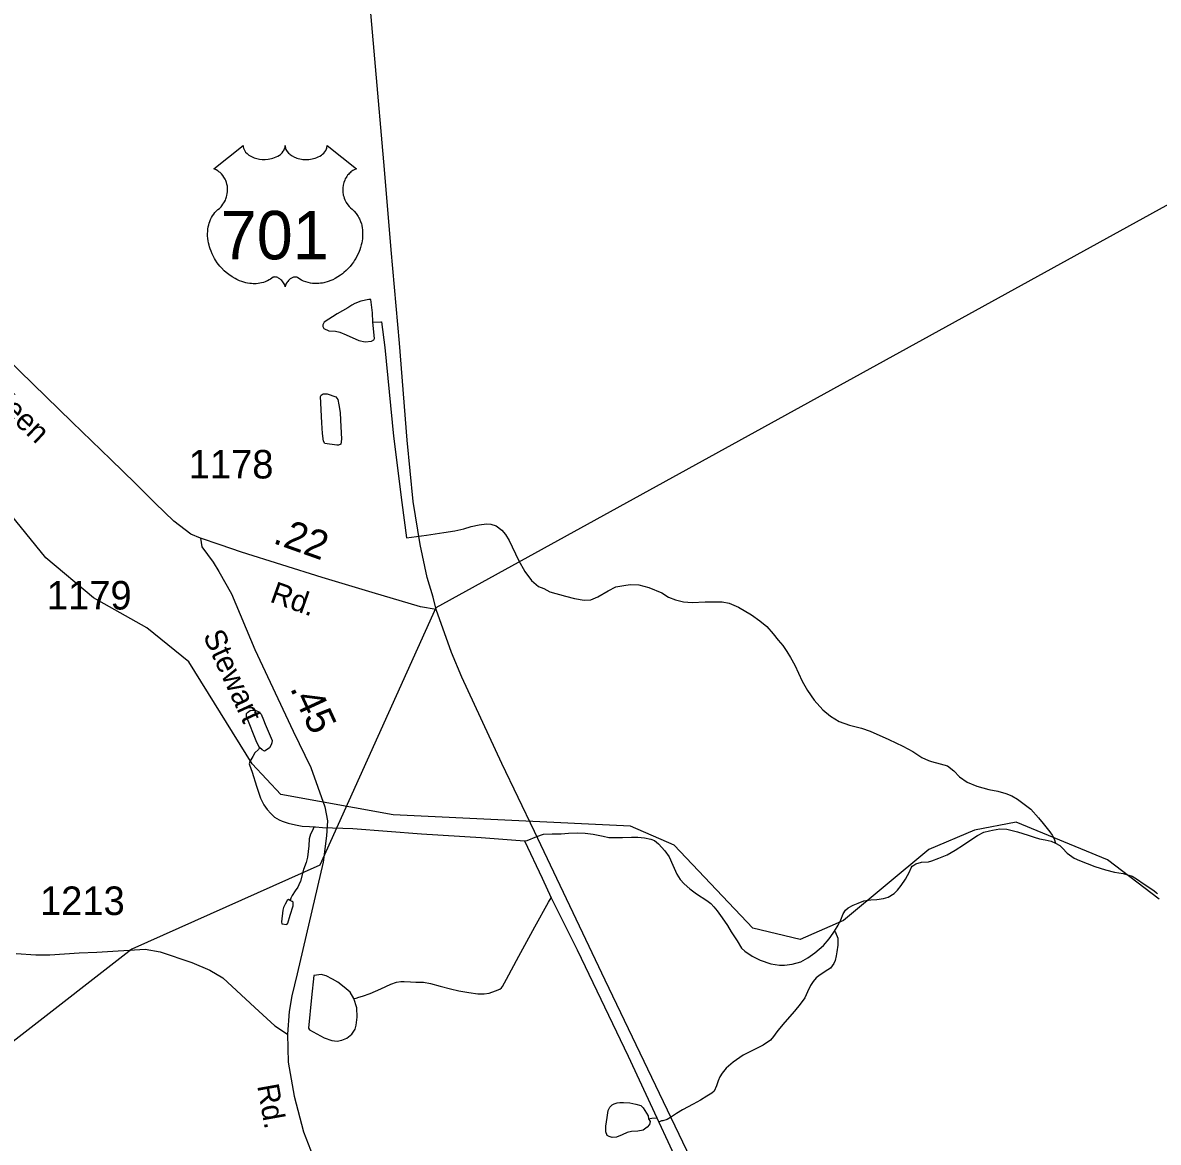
# Model space of a CAD drawing. Extents: x 2082433 to 2279600, y 546599 to 755198.
# Drawn here: x 2181315 to 2186295, y 606283 to 611193 of the extents above; entities that cross this region are included whole.
import ezdxf

# ---------------------------------------------------------------- set-up
doc = ezdxf.new("R2010")
doc.units = 0
for name, color, linetype in [('Exist Boundary Political Fire Districts', 7, 'Continuous'), ('Exist Hydrographic Creek Single Shore', 7, 'Continuous'), ('Exist Hydrographic Misc Water Feature', 7, 'Continuous'), ('Exist Road Primary US Attributed', 7, 'Continuous'), ('Exist Road Primary US Shield CELL', 7, 'Continuous'), ('Exist Road Primary US Shield Number Label', 7, 'Continuous'), ('Exist Road Secondary Mileage Hundredths English Label', 7, 'Continuous'), ('Exist Road Secondary Type 51 Attributed', 7, 'Continuous'), ('Exist Road Secondary Type 51 Label', 7, 'Continuous'), ('Exist Road Secondary Type 51 Number Label', 7, 'Continuous')]:
    doc.layers.add(name, color=color, linetype=linetype)

msp = doc.modelspace()

# ---------------------------------------------------------------- linework, layer by layer
at = {"layer": 'Exist Boundary Political Fire Districts'}
msp.add_lwpolyline([(2189366.9, 611963.5), (2189091.5, 611918.3), (2189066.7, 611899.4), (2183127.2, 608626.9), (2182618.7, 607498.9), (2181792.9, 607130.1), (2180791.4, 606351.5)], dxfattribs=at)
at = {"layer": 'Exist Hydrographic Creek Single Shore'}
msp.add_lwpolyline([(2184104.1, 606370.8), (2184144.5, 606287.3), (2184290.3, 605970.1), (2184458, 605619.5), (2184640.3, 605228.6), (2184858.7, 604762), (2185075, 604287.3), (2185370.7, 603681.4), (2185584.9, 603234.5), (2185736.5, 602917.6), (2185843.9, 602702.3), (2185985.8, 602413.2), (2186043.2, 602299.5)], dxfattribs=at)
at = {"layer": 'Exist Hydrographic Misc Water Feature'}
msp.add_line((2184095.5, 606390.8), (2184104.1, 606370.8), dxfattribs=at)
for points in [[(2186298.2, 607349.9), (2186072.2, 607521.8), (2185671.1, 607687.3), (2185488.2, 607651.7), (2185288.1, 607567.2), (2184915.1, 607256.5), (2184724.2, 607171.9), (2184516.3, 607222), (2184172.2, 607586.5), (2183980.3, 607669.1), (2182939.2, 607719.8), (2182447.1, 607808.4), (2182321.2, 607942.2), (2182043.1, 608390.6), (2181859.2, 608538.7), (2181625, 608671.4), (2181416, 608846.2), (2181039.1, 609309.8), (2180293, 610089.2), (2180192.1, 610229), (2180124, 610446.9), (2180054.1, 611045.3), (2179978, 611296.1)], [(2182850.8, 609880.4), (2182848.5, 609920.5), (2182842, 609978.6), (2182832.3, 609978.5), (2182798.5, 609972.3), (2182772, 609962), (2182758.5, 609954), (2182740.3, 609942.1), (2182694.7, 609915.7), (2182636.9, 609879.5), (2182631, 609867.4), (2182630.8, 609861.3), (2182635.1, 609851.3), (2182656.8, 609841.6), (2182687.2, 609839.8), (2182705.2, 609835.9), (2182732.9, 609824), (2182789.3, 609800), (2182817.4, 609794.2), (2182845.2, 609796.5), (2182855.3, 609802.7), (2182857.1, 609808.5), (2182850.8, 609880.4)], [(2182850.8, 609880.4), (2182884.8, 609880.9), (2182888.7, 609880.8), (2182903.3, 609769.1), (2182941.6, 609379.2), (2182977.1, 609089.6), (2182997.8, 608933.9), (2183085.8, 608946.2), (2183161.4, 608956.7), (2183210, 608964.8), (2183249.6, 608973.4), (2183281.4, 608983.2), (2183317.3, 608991.5), (2183349.5, 608995.6), (2183367.3, 608993.7), (2183391.7, 608986), (2183415.5, 608968.2), (2183431.7, 608948.3), (2183447.7, 608922.4), (2183489.9, 608836.5), (2183516.6, 608786.7), (2183546.9, 608746.8), (2183577.1, 608721.2), (2183600.9, 608711.5), (2183627.1, 608697.4), (2183695.2, 608677.7), (2183735.2, 608668), (2183777.4, 608660.5), (2183806.9, 608662.5), (2183837.1, 608674.6), (2183883, 608700.9), (2183916.6, 608718.9), (2183950.5, 608725.2), (2183978.8, 608729.4), (2184016.7, 608727.7), (2184060.8, 608715.8), (2184117.2, 608692.2), (2184146.9, 608674.4), (2184177.3, 608662.5), (2184212.9, 608652.7), (2184250.9, 608651), (2184307.1, 608653.4), (2184358.9, 608653.7), (2184382.7, 608653.7), (2184413.3, 608647.9), (2184453.3, 608630.2), (2184511.3, 608596.6), (2184547.4, 608570.5), (2184577.5, 608544.9), (2184605.8, 608513), (2184628, 608484.9), (2184648.3, 608461.2), (2184665.9, 608435.4), (2184682.5, 608409.4), (2184700.6, 608375.4), (2184732.8, 608305.7), (2184756.9, 608263.9), (2184785.2, 608222.3), (2184823.8, 608180.4), (2184857.8, 608152.5), (2184896, 608128.9), (2184940.1, 608112.9), (2184993.8, 608099.1), (2185031.9, 608085.6), (2185113.9, 608050.2), (2185174, 608020.4), (2185218.1, 607996.7), (2185258.5, 607970.7), (2185286.8, 607957.1), (2185300.5, 607953), (2185338.5, 607943.2), (2185370.9, 607933.5), (2185398.8, 607911.8), (2185423, 607885.9), (2185457.2, 607862), (2185499.2, 607844.3), (2185551.3, 607830.8), (2185591.3, 607822.7), (2185627, 607812.9), (2185653, 607803.2), (2185677.2, 607787.4), (2185735.5, 607743.8), (2185769.9, 607705.7), (2185790.2, 607681.9), (2185819.9, 607644.2), (2185830, 607630.1), (2185838.4, 607614.3), (2185844.3, 607594.3)], [(2182709.3, 609450), (2182713.6, 609366.2), (2182709.5, 609344.1), (2182699.5, 609339.9), (2182691.9, 609339.9), (2182639.6, 609347.8), (2182633.6, 609357.6), (2182629.5, 609391.5), (2182627.5, 609437.7), (2182620.7, 609553.4), (2182624.2, 609559.4), (2182632.6, 609565.4), (2182650.4, 609565.6), (2182688.4, 609551.7), (2182696.8, 609539.9), (2182700.7, 609517.8), (2182707, 609484), (2182709.3, 609450)], [(2182353.3, 608014.6), (2182341.2, 608036.3), (2182296.9, 608150.1), (2182296.7, 608163.9), (2182300.4, 608168.2), (2182312.7, 608176.1), (2182334.3, 608178.5), (2182350.5, 608170.4), (2182360.7, 608160.3), (2182370.8, 608136.5), (2182379, 608116.6), (2182409.3, 608044.7), (2182407.3, 608034.8), (2182405.2, 608026.6), (2182397.2, 608012.9), (2182383.3, 608002.8), (2182375.5, 607998.7), (2182365.4, 608004.7), (2182353.3, 608014.6)], [(2182353.3, 608014.6), (2182349.4, 608006.3), (2182333.6, 607990.4), (2182323.8, 607974.5), (2182311.5, 607952.4), (2182307.8, 607942.4)], [(2182307.8, 607942.4), (2182309.7, 607938.1), (2182321.8, 607906.2), (2182340.4, 607844.6), (2182358.5, 607792.4), (2182372.6, 607762.7), (2182387.2, 607742.6), (2182403, 607724.9), (2182418.9, 607709.1), (2182439, 607697.1), (2182453.4, 607691.3), (2182479.2, 607683.3), (2182511.2, 607675.6), (2182541.2, 607669.5), (2182573.1, 607667.9), (2182591.2, 607666)], [(2182591.2, 607666), (2182587.5, 607654), (2182577.2, 607634), (2182571.5, 607613.8), (2182569.9, 607584), (2182564.1, 607533.8), (2182558.4, 607510), (2182546.1, 607479.8), (2182532.7, 607427.8), (2182526.6, 607411.7), (2182520.9, 607401.7), (2182509.2, 607385.6), (2182496.9, 607365.6), (2182491.1, 607353.5), (2182487.2, 607343.5)], [(2182591.2, 607666), (2182599.2, 607666), (2182629.1, 607664.3), (2182763.4, 607659), (2183063.2, 607636.5), (2183325.3, 607620), (2183515.2, 607605.1)], [(2183515.2, 607605.1), (2183527, 607607.4), (2183569.3, 607623.7), (2183599, 607633.8), (2183636.7, 607635.8), (2183676.9, 607636.2), (2183709.1, 607638.3), (2183747.3, 607640.6), (2183780.9, 607638.7), (2183817, 607634.9), (2183861.1, 607625), (2183885.3, 607619.4), (2183909.1, 607619.4), (2183944.9, 607619.7), (2183984.7, 607621.8), (2184012.8, 607622), (2184041.1, 607618.1), (2184069, 607612.3), (2184085, 607606.2), (2184103, 607592.5), (2184131.3, 607560.7), (2184149.6, 607534.8), (2184165.8, 607498.7), (2184183.8, 607459.1), (2184198, 607435), (2184215.8, 607417.3), (2184240.2, 607395.4), (2184270.2, 607373.4), (2184314.7, 607343.6), (2184332.7, 607329.9), (2184346.4, 607316.1), (2184361, 607298.1), (2184382.7, 607268), (2184405.3, 607234.6), (2184421.3, 607206.6), (2184447.5, 607166.6), (2184467.2, 607134.8), (2184481.6, 607120.9), (2184514, 607098.9), (2184549.6, 607081.4), (2184596, 607065.5), (2184634.1, 607059.7), (2184655.7, 607059.7), (2184689.7, 607063.9), (2184727.8, 607074.3), (2184757.8, 607092.5), (2184789.3, 607114.5), (2184827.1, 607146.9), (2184851.3, 607174.9), (2184868.9, 607201), (2184874.9, 607209.1)], [(2184874.9, 607209.1), (2184890.6, 607235.1), (2184902.7, 607259.2), (2184912.6, 607285.3), (2184922.6, 607301.2), (2184934.3, 607311.2), (2184956.5, 607323.3), (2184978.2, 607331.8), (2185004, 607341.6), (2185034.2, 607346), (2185060, 607348.2), (2185090, 607352.2), (2185110, 607358.1), (2185136.3, 607374.4), (2185151.7, 607388.7), (2185167.9, 607408.6), (2185185.7, 607436.7), (2185203.3, 607468.9), (2185211.3, 607486.7), (2185215.2, 607494.6), (2185223.2, 607498.7), (2185231, 607504.8), (2185257.1, 607511), (2185286.8, 607513.4), (2185301.2, 607517.4), (2185332.9, 607529.6), (2185368.8, 607543.6), (2185404.5, 607563.8), (2185440.4, 607588), (2185468.5, 607606.1), (2185502.3, 607628.5), (2185530.2, 607642.6), (2185554.2, 607648.7), (2185568.5, 607652.6), (2185599.9, 607657.2), (2185630.1, 607657.1), (2185678.2, 607645.3), (2185724, 607629.5), (2185750.4, 607621.9), (2185774.2, 607613.8), (2185798.2, 607610.2), (2185824.5, 607604.2), (2185844.3, 607594.3)], [(2183515.2, 607605.1), (2183592.3, 607441.8), (2183632.2, 607355.8)], [(2185844.3, 607594.3), (2185862.8, 607584.6), (2185874.3, 607572.7), (2185894.6, 607550.6), (2185926.6, 607528.8), (2185948.7, 607518.9), (2186016.8, 607493.2), (2186062.9, 607477.7), (2186103.1, 607468), (2186141.1, 607461.9), (2186180.8, 607450.2), (2186203.2, 607436.3), (2186229, 607418.6), (2186275.4, 607386.9), (2186287.7, 607376.9), (2186291.6, 607373)], [(2182487.2, 607343.5), (2182480.7, 607347.3), (2182474.9, 607343.3), (2182465.5, 607327.3), (2182459.3, 607313.2), (2182455.6, 607301.2), (2182449.9, 607249.3), (2182451.5, 607241.4), (2182473.9, 607237.6), (2182477.8, 607243.5), (2182487.2, 607279.4), (2182501.2, 607319.5), (2182501.2, 607335.7), (2182497.3, 607339.5), (2182487.2, 607343.5)], [(2182767.5, 606913.4), (2182777.2, 606915.2), (2182789.5, 606919.5), (2182805.5, 606923.5), (2182839.3, 606935.8), (2182885.2, 606956.1), (2182928.9, 606976.3), (2182954.7, 606986.1), (2182973, 606988.3), (2182987.1, 606988.6), (2183015.2, 606986.7), (2183039.2, 606984.7), (2183073.3, 606984.9), (2183102.8, 606979.2), (2183145, 606967.5), (2183191.2, 606955.7), (2183227.3, 606947.8), (2183270.9, 606940), (2183310.9, 606934.4), (2183339, 606934.6), (2183361, 606936.5), (2183389, 606946.9), (2183406.9, 606954.7), (2183414.7, 606960.8), (2183419.2, 606966.7), (2183436.8, 606998.9), (2183490.1, 607099.1), (2183561.3, 607227.9), (2183621, 607336.1), (2183632.2, 607355.8)], [(2183632.2, 607355.8), (2183745.8, 607126.6), (2183970.8, 606660.3), (2184095.5, 606390.8)], [(2184874.9, 607209.1), (2184879, 607203.2), (2184889, 607179), (2184889.2, 607147.3), (2184885.3, 607119.1), (2184881.6, 607101), (2184877.7, 607080.9), (2184871.6, 607067.2), (2184857.6, 607047), (2184834, 607032.8), (2184806, 607012.7), (2184794.1, 607004.7), (2184782, 606988.7), (2184770.1, 606970.6), (2184756.5, 606942.7), (2184744.9, 606916.4), (2184724.6, 606888.3), (2184699.1, 606858), (2184657.1, 606810.1), (2184633.7, 606782), (2184621.6, 606767.6), (2184607.7, 606747.8), (2184593.9, 606731.6), (2184562.1, 606709.2), (2184474, 606665), (2184430.3, 606634.6), (2184400.4, 606608.8), (2184382.7, 606586.7), (2184372.7, 606570.4), (2184364.7, 606552.5), (2184357.3, 606530.5), (2184347.1, 606508.1), (2184337.4, 606498.2), (2184315.5, 606486.1), (2184287.4, 606468.1), (2184255.8, 606449.7), (2184208, 606425.7), (2184182, 606409.4), (2184160, 606395.2), (2184141.8, 606383.4), (2184121.7, 606377.1), (2184116.2, 606377.2), (2184104.1, 606370.8)], [(2182767.5, 606913.4), (2182750.9, 606941.1), (2182725.3, 606963.2), (2182697, 606984.9), (2182673, 606998.7), (2182645.1, 607012.6), (2182623.2, 607018.4), (2182602.7, 607016.2), (2182591, 607014.3), (2182581.3, 606918.4), (2182568.4, 606784.1), (2182572.1, 606776.3), (2182636.3, 606740.6), (2182670.5, 606729), (2182694.3, 606727), (2182714.2, 606730.9), (2182736.4, 606739.3), (2182758.1, 606757.1), (2182772.5, 606779.3), (2182778, 606797.5), (2182781.9, 606831.3), (2182779.6, 606873.5), (2182767.5, 606913.4)], [(2184060, 606386.8), (2184066.1, 606375), (2184064.1, 606360.7), (2184054, 606348.8), (2184036.2, 606336.5), (2184012.2, 606332.4), (2183984.3, 606330.6), (2183966.3, 606326.4), (2183944.5, 606316.3), (2183918.5, 606306), (2183900.4, 606303.9), (2183886.5, 606308), (2183878.7, 606313.7), (2183872.4, 606329.6), (2183872.1, 606353.6), (2183878.1, 606391.6), (2183881.8, 606421.9), (2183890, 606437.7), (2183899.6, 606447.9), (2183909.3, 606451.8), (2183921.4, 606456), (2183933.3, 606457.9), (2183949.5, 606458.3), (2183977.5, 606456.1), (2184003.4, 606450.6), (2184025.3, 606444.4), (2184035.6, 606434.7), (2184057.7, 606398.9), (2184060, 606386.8)], [(2184060, 606386.8), (2184073.9, 606388.8), (2184095.5, 606390.8)]]:
    msp.add_lwpolyline(points, dxfattribs=at)
at = {"layer": 'Exist Road Primary US Attributed'}
for points in [[(2183128.4, 608619.7), (2183115.3, 608673.2), (2183088.6, 608760.5), (2183057.6, 608905), (2183027.1, 609092.7), (2183000.8, 609362), (2182967.1, 609787.1), (2182931.4, 610197.1), (2182902.3, 610549), (2182817, 611521.2), (2182764.4, 612099.2), (2182751.8, 612273.8), (2182732.1, 612483), (2182692.7, 612948.5), (2182627, 613701), (2182553.8, 614505.2), (2182512.6, 614996)], [(2186044.2, 602502.6), (2185978.8, 602634.8), (2185894.8, 602797.1), (2185775.7, 603028.9), (2185667.8, 603243.8), (2185561.8, 603460.6), (2185415.5, 603761.8), (2185332.9, 603930.7), (2185208.2, 604190.6), (2184914.8, 604822.1), (2184828.2, 604985.4), (2184771, 605106.5), (2184553.4, 605555.9), (2184227.9, 606246.6), (2183869.5, 606993.5), (2183559.9, 607646.6), (2183416.4, 607944.1), (2183240.1, 608322.3), (2183196, 608431.1), (2183128.4, 608619.7)]]:
    msp.add_lwpolyline(points, dxfattribs=at)
at = {"layer": 'Exist Road Primary US Shield CELL'}
msp.add_lwpolyline([(2182281.9, 610654.5), (2182282.2, 610649.2), (2182283.5, 610642.9), (2182284.5, 610639.6), (2182287.5, 610633.4), (2182292.3, 610626), (2182299.1, 610618.8), (2182306.8, 610612.5), (2182312, 610609.1), (2182320.8, 610604.4), (2182330.7, 610600.2), (2182341.8, 610597), (2182353.1, 610594.8), (2182365.5, 610593.4), (2182377.7, 610593.2), (2182390.9, 610594.1), (2182405.5, 610597), (2182412.3, 610598.7), (2182419.8, 610601.3), (2182426.8, 610604.2), (2182434.4, 610608.3), (2182440.6, 610612.2), (2182445.4, 610615.7), (2182452.3, 610622.3), (2182457.7, 610629), (2182460, 610632.8), (2182461.9, 610636.5), (2182464.6, 610644.2), (2182465.4, 610647.6), (2182465.9, 610654.8), (2182466.4, 610648.8), (2182467, 610645.1), (2182468, 610641.4), (2182469.5, 610637.5), (2182472.2, 610632.1), (2182475.3, 610627.5), (2182481, 610620.7), (2182484.6, 610617.4), (2182487.8, 610614.7), (2182496.6, 610608.7), (2182506.8, 610603.6), (2182511.8, 610601.4), (2182517, 610599.5), (2182523.5, 610597.6), (2182530.3, 610596), (2182536.9, 610594.8), (2182543.8, 610593.8), (2182550.8, 610593.3), (2182556.5, 610593.2), (2182563.4, 610593.2), (2182569.9, 610593.6), (2182576.5, 610594.4), (2182583.8, 610595.6), (2182589.6, 610596.9), (2182597.4, 610598.9), (2182604.4, 610601.4), (2182610.5, 610604.1), (2182618.5, 610608.3), (2182625, 610612.3), (2182629.7, 610616.1), (2182635.3, 610621.3), (2182640.6, 610627.4), (2182643.7, 610631.9), (2182645.9, 610636.5), (2182648, 610641.4), (2182649.2, 610646.6), (2182649.8, 610651.1), (2182650, 610654.9), (2182778.6, 610552.4), (2182775.5, 610551.3), (2182768.5, 610547.9), (2182763, 610544.6), (2182754.2, 610538.4), (2182750.4, 610534.9), (2182746.6, 610531.4), (2182743.1, 610527.6), (2182740, 610524), (2182736.3, 610518.8), (2182732.9, 610513.7), (2182729.7, 610508), (2182727.3, 610503), (2182723.3, 610492.7), (2182721.4, 610486.2), (2182720.2, 610480.6), (2182718.7, 610469.1), (2182718.3, 610463.7), (2182718.3, 610458.3), (2182718.6, 610452.6), (2182719.1, 610447.1), (2182720.1, 610441.4), (2182721, 610436.4), (2182722.6, 610430.2), (2182724.9, 610423.1), (2182727.7, 610416.2), (2182733.6, 610405), (2182741.2, 610393.6), (2182746.6, 610387.2), (2182751.9, 610381.8), (2182759.8, 610375.1), (2182764.1, 610371.3), (2182769, 610366.3), (2182777.1, 610357), (2182780.3, 610352.6), (2182783.7, 610347.6), (2182786.7, 610342.5), (2182789.7, 610337.1), (2182792.2, 610332.3), (2182796.7, 610321.3), (2182800, 610310.6), (2182801.5, 610304.9), (2182803.9, 610292.3), (2182804.8, 610286.1), (2182805.8, 610273.8), (2182805.8, 610258.9), (2182804.7, 610244.8), (2182802, 610228.3), (2182799.8, 610218.4), (2182796.5, 610206.9), (2182793.2, 610197), (2182787.3, 610182.3), (2182782.1, 610171.7), (2182775.3, 610159.2), (2182770.7, 610151.7), (2182765.3, 610143.6), (2182758.6, 610134.3), (2182750.7, 610124.5), (2182741.2, 610114.1), (2182733.5, 610106.4), (2182723.5, 610097.4), (2182717.4, 610092.4), (2182708.7, 610085.9), (2182696.9, 610078), (2182685.2, 610071.2), (2182675.2, 610066.1), (2182666.4, 610062.3), (2182655, 610058), (2182636.1, 610052.7), (2182629.1, 610051.3), (2182620.9, 610050.1), (2182613.3, 610049.3), (2182605.8, 610048.9), (2182595.8, 610048.9), (2182585.9, 610049.6), (2182576.4, 610051), (2182566.6, 610053), (2182556.4, 610056.1), (2182547.1, 610059.7), (2182537.7, 610064.4), (2182521.8, 610074.4), (2182517.2, 610076.8), (2182514.6, 610077.5), (2182508.4, 610077.8), (2182502.7, 610076.6), (2182496.7, 610074.2), (2182493.2, 610072.3), (2182488.4, 610069.2), (2182484.8, 610066.3), (2182480.4, 610062.2), (2182477.3, 610058.7), (2182475, 610055.9), (2182470.5, 610048.9), (2182468.9, 610045.5), (2182467.3, 610041.2), (2182465.8, 610034.8), (2182463.8, 610042.9), (2182461.4, 610048.2), (2182458.7, 610052.7), (2182455.8, 610056.8), (2182451.3, 610061.9), (2182447.3, 610065.8), (2182442.5, 610069.8), (2182437.3, 610072.9), (2182433.2, 610075), (2182429.4, 610076.4), (2182424.7, 610077.6), (2182420.9, 610077.9), (2182417.8, 610077.8), (2182413.5, 610076.8), (2182407.7, 610072.6), (2182402.2, 610068.8), (2182396.2, 610065.1), (2182389.1, 610061.3), (2182383.8, 610058.9), (2182377.6, 610056.5), (2182370.3, 610054), (2182362.4, 610052), (2182354.3, 610050.4), (2182347.1, 610049.2), (2182339.5, 610048.6), (2182332.6, 610048.3), (2182325.4, 610048.4), (2182318.6, 610048.9), (2182310.8, 610049.6), (2182301.1, 610051.1), (2182293, 610052.9), (2182284.5, 610055.2), (2182275.8, 610057.9), (2182266.4, 610061.5), (2182254.7, 610066.6), (2182246.6, 610070.7), (2182233.8, 610078.1), (2182218.7, 610088.5), (2182207.4, 610097.7), (2182199.1, 610105.2), (2182186.8, 610117.7), (2182179.6, 610125.8), (2182168.4, 610140.4), (2182161.2, 610151), (2182156.5, 610158.7), (2182149.7, 610171.2), (2182145.9, 610179), (2182141, 610190.4), (2182137.2, 610200.8), (2182134, 610210.7), (2182132.3, 610217), (2182129.9, 610228), (2182128.4, 610235.9), (2182126.9, 610246.6), (2182126.1, 610257.9), (2182126, 610268.3), (2182126.3, 610277), (2182127.2, 610287.1), (2182129, 610297.8), (2182131, 610307), (2182132.9, 610313.6), (2182135.6, 610321.6), (2182139.2, 610330.5), (2182143.5, 610339.1), (2182147.5, 610346.1), (2182152.6, 610353.7), (2182157.6, 610360.2), (2182164.2, 610367.3), (2182171, 610373.9), (2182177.3, 610378.9), (2182184.7, 610386.2), (2182188.6, 610390.6), (2182193.3, 610396.8), (2182197, 610402.5), (2182200, 610407.6), (2182203.9, 610415.1), (2182206.2, 610420.7), (2182209.2, 610429.4), (2182210.7, 610435.5), (2182212.2, 610443.3), (2182213.2, 610450.7), (2182213.6, 610459.9), (2182213.3, 610467.5), (2182212.4, 610476.4), (2182210.7, 610484.9), (2182208.7, 610492.3), (2182205.5, 610500.8), (2182202.6, 610507.1), (2182197.6, 610515.5), (2182192.1, 610523.3), (2182186.5, 610529.7), (2182180.8, 610535.4), (2182175.3, 610539.7), (2182170.1, 610543.4), (2182163.6, 610547.3), (2182157.3, 610550.4), (2182153.3, 610552)], close=True, dxfattribs=at)
at = {"layer": 'Exist Road Secondary Type 51 Attributed'}
for points in [[(2182094.1, 608933.2), (2182051.9, 608950.7), (2181977.7, 609006.4), (2181896.4, 609086.7), (2181807.8, 609174.2), (2181701.3, 609277.2), (2181531.4, 609441), (2181184.9, 609776.8), (2181094.3, 609867.4), (2180990.8, 609952.9), (2180917.7, 610002.4), (2180840.5, 610052.8), (2180775.6, 610083.7), (2180676.8, 610125.9), (2180540.3, 610184.7), (2180209.3, 610318.6), (2180079.5, 610370.1), (2179947.2, 610433.9), (2179842.2, 610495.7), (2179740.3, 610563.7), (2179674.7, 610612.5), (2179601.3, 610657.4), (2179529.2, 610707.9)], [(2182094.1, 608933.2), (2182101.1, 608894.4), (2182149.8, 608827.7), (2182175.4, 608785.9), (2182230.5, 608687.9), (2182333, 608445), (2182500.8, 608085.5), (2182578, 607926.9), (2182640.3, 607754.9), (2182651.7, 607693.1), (2182647.5, 607627.2), (2182632.1, 607511.8), (2182583.2, 607297.6), (2182518.8, 607021.6), (2182495.2, 606924.8), (2182483.8, 606856.8), (2182475.6, 606757.9)], [(2183128.4, 608619.7), (2183059, 608631.9), (2182847, 608693.9), (2182628.4, 608760.5), (2182274.8, 608870.4), (2182181.1, 608903.4), (2182094.1, 608933.2)], [(2181286.7, 607111.8), (2181372.3, 607105.6), (2181434, 607105.6), (2181561.9, 607114.2), (2181639.4, 607117), (2181851.9, 607129.9), (2181918.5, 607118.4), (2182056.5, 607072), (2182135.8, 607038.1), (2182192.4, 607004.1), (2182333.5, 606874.3), (2182421, 606793.9), (2182475.6, 606757.9)], [(2182475.6, 606757.9), (2182479.2, 606635.3), (2182504.9, 606485), (2182547.1, 606328.4), (2182597.6, 606197.6)]]:
    msp.add_lwpolyline(points, dxfattribs=at)

# ---------------------------------------------------------------- texts
at = {"layer": 'Exist Road Primary US Shield Number Label'}
msp.add_text('701', height=212.5, dxfattribs=at).set_placement((2182183.1, 610155.2))
at = {"layer": 'Exist Road Secondary Mileage Hundredths English Label'}
for s, rotation, p in [('.22', 340.4031, (2182408.1, 608912.3)), ('.45', 294.7665, (2182485.6, 608274.9))]:
    msp.add_text(s, height=125, rotation=rotation, dxfattribs=at).set_placement(p)
at = {"layer": 'Exist Road Secondary Type 51 Label'}
for s, rotation, p in [('Keen', 316.1017, (2181162.7, 609547.7)), ('Rd.', 340.4031, (2182394.5, 608654.9)), ('Stewart', 294.7665, (2182104, 608505.3)), ('Rd.', 280.152, (2182342.9, 606531.3))]:
    msp.add_text(s, height=95, rotation=rotation, dxfattribs=at).set_placement(p)
at = {"layer": 'Exist Road Secondary Type 51 Number Label'}
for s, p in [('1178', (2182042.8, 609194.3)), ('1179', (2181420.8, 608619.7)), ('1213', (2181390.7, 607280))]:
    msp.add_text(s, height=125, dxfattribs=at).set_placement(p)

doc.saveas('drawing.dxf')
